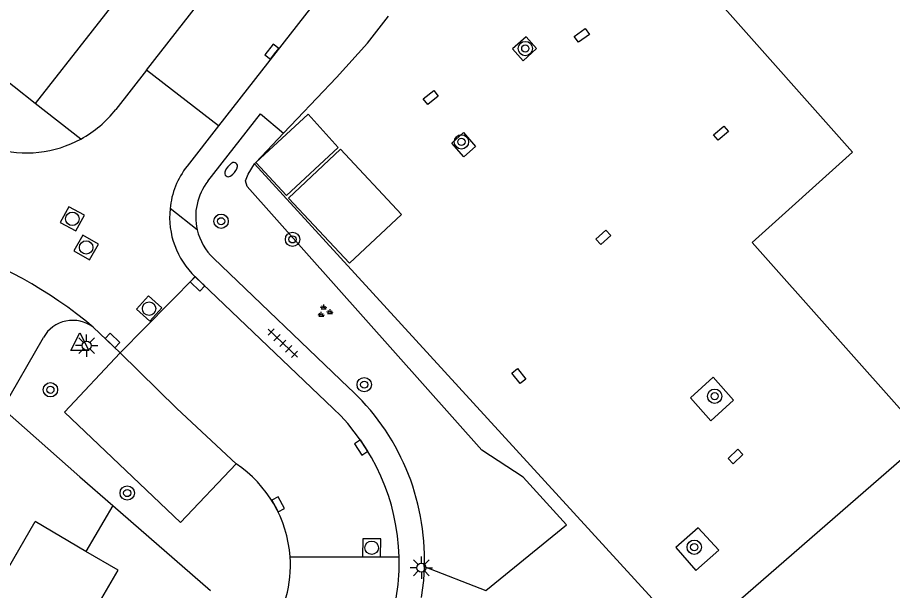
# Model space of a CAD drawing. Extents: x 131000 to 133013, y 393000 to 396501.
# Drawn here: x 131190.57 to 131239.34, y 395237.97 to 395269.93 of the extents above; entities that cross this region are included whole.
import ezdxf

# ---------------------------------------------------------------- set-up
doc = ezdxf.new("R2010")
doc.units = 0
for name, color, linetype in [('gg-afsc-erfafscheiding', 7, 'Continuous'), ('gg-afsc-hekwerk', 7, 'Continuous'), ('gg-afsc-muur', 7, 'Continuous'), ('gg-bbg-hoofdgebouw', 7, 'Continuous'), ('gg-bbg-luifel en loopbrug', 7, 'Continuous'), ('gg-bbg-overig bouwwerk', 7, 'Continuous'), ('gg-knt-verharding', 7, 'Continuous'), ('gg-knt-verharding nz', 7, 'Continuous'), ('gt-grn-groengrens', 7, 'Continuous'), ('gt-grn-weggrens', 7, 'Continuous'), ('gt-symb-boom', 7, 'Continuous'), ('gt-symb-brandkraan', 7, 'Continuous'), ('gt-symb-groenvak', 7, 'Continuous'), ('gt-symb-kolk', 7, 'Continuous'), ('gt-symb-kolk center center', 7, 'Continuous'), ('gt-symb-lichtmast', 7, 'Continuous'), ('gt-symb-rioolschacht', 7, 'Continuous'), ('gt-symb-tegel verharding', 7, 'Continuous'), ('gt-symb-waterafsluiter', 7, 'Continuous')]:
    doc.layers.add(name, color=color, linetype=linetype)

# ---------------------------------------------------------------- blocks, each defined once
blk = doc.blocks.new('gt0-KOLKCC')
at = {"layer": 'gt-symb-kolk center center'}
blk.add_lwpolyline([(-0.375, 0.2), (0.375, 0.2), (0.375, -0.2), (-0.375, -0.2)], close=True, dxfattribs=at)
blk = doc.blocks.new('gt0-BOOM')
at = {"layer": 'gt-symb-boom'}
for radius in [0.4, 0.2]:
    blk.add_circle((0, 0), radius, dxfattribs=at)
blk = doc.blocks.new('gt0-LMAST')
at = {"layer": 'gt-symb-lichtmast'}
for p, q in [((-0.005, 0.246), (-0.005, 0.621)), ((-0.182, 0.173), (-0.447, 0.438)), ((0.172, 0.173), (0.437, 0.438)), ((-0.255, -0.004), (-0.63, -0.004)), ((-0.182, -0.181), (-0.447, -0.446)), ((-0.005, -0.254), (-0.005, -0.629)), ((0.437, -0.446), (0.172, -0.181)), ((0.245, -0.004), (0.62, -0.004))]:
    blk.add_line(p, q, dxfattribs=at)
blk.add_circle((-0.005, -0.004), 0.25, dxfattribs=at)
blk = doc.blocks.new('gt0-RS')
at = {"layer": 'gt-symb-rioolschacht'}
blk.add_lwpolyline([(-0.5, -0.5), (0.5, -0.5), (0.5, 0.5), (-0.5, 0.5)], close=True, dxfattribs=at)
blk.add_circle((0, 0), 0.375, dxfattribs=at)
blk = doc.blocks.new('gt0-KOLK')
at = {"layer": 'gt-symb-kolk'}
blk.add_lwpolyline([(0, 0), (0.375, 0), (0.375, 0.4), (-0.375, 0.4), (-0.375, 0), (0, 0)], dxfattribs=at)
blk = doc.blocks.new('gt0-TEG1')
at = {"layer": 'gt-symb-tegel verharding'}
for p, q in [((-1.125, 0), (1.125, 0)), ((-0.9, -0.25), (-0.9, 0.25)), ((-0.45, -0.25), (-0.45, 0.25)), ((0, -0.25), (0, 0.25)), ((0.45, -0.25), (0.45, 0.25)), ((0.9, -0.25), (0.9, 0.25))]:
    blk.add_line(p, q, dxfattribs=at)
blk = doc.blocks.new('gt0-GRVAK')
at = {"layer": 'gt-symb-groenvak'}
for p, q in [((-0.11, 0.189), (-0.228, 0.24)), ((-0.182, 0.153), (0.088, 0.153)), ((-0.091, 0.211), (-0.156, 0.322)), ((-0.047, 0.214), (-0.047, 0.393)), ((-0.004, 0.211), (0.061, 0.322)), ((0.015, 0.189), (0.133, 0.24)), ((0.262, -0.052), (0.197, 0.059)), ((0.305, -0.049), (0.305, 0.13)), ((0.349, -0.052), (0.414, 0.059)), ((-0.245, -0.228), (-0.363, -0.177)), ((-0.318, -0.264), (-0.047, -0.264)), ((-0.226, -0.206), (-0.291, -0.095)), ((-0.183, -0.203), (-0.183, -0.024)), ((-0.139, -0.206), (-0.074, -0.095)), ((-0.12, -0.228), (-0.002, -0.177)), ((0.243, -0.074), (0.125, -0.023)), ((0.17, -0.11), (0.441, -0.11)), ((0.368, -0.074), (0.486, -0.023))]:
    blk.add_line(p, q, dxfattribs=at)
blk = doc.blocks.new('gt0-BR')
at = {"layer": 'gt-symb-brandkraan'}
for centre, radius, start, end in [((-0.244, 0), 0.206, 107.5669, 252.4331), ((0.599, -2.664), 3, 106.892, 107.5669), ((0, -0.691), 0.938, 73.108, 106.892), ((-0.599, -2.664), 3, 72.4331, 73.108), ((0.244, 0), 0.206, 287.567, 72.4331), ((0.599, 2.664), 3, 252.4331, 253.108), ((0, 0.691), 0.938, 253.108, 286.8921), ((-0.599, 2.664), 3, 286.8921, 287.567)]:
    blk.add_arc(centre, radius, start, end, dxfattribs=at)
blk = doc.blocks.new('gt0-WAFSL')
at = {"layer": 'gt-symb-waterafsluiter'}
for p, q in [((-0.5, -0.333), (0, 0.667)), ((0, 0.667), (0.5, -0.333)), ((0.5, -0.333), (-0.5, -0.333))]:
    blk.add_line(p, q, dxfattribs=at)

msp = doc.modelspace()

# ---------------------------------------------------------------- linework, layer by layer
at = {"layer": 'gg-afsc-erfafscheiding'}
msp.add_line((131194.042, 395244.32), (131195.882, 395242.717), dxfattribs=at)
at = {"layer": 'gg-afsc-hekwerk'}
for p, q in [((131205.406, 395263.482), (131206.154, 395264.271)), ((131205.406, 395263.482), (131203.849, 395261.839)), ((131203.849, 395261.839), (131203.785, 395261.772))]:
    msp.add_line(p, q, dxfattribs=at)
for points in [[(131206.154, 395264.271), (131208.348, 395266.586), (131210.084, 395268.503), (131211.243, 395269.998)], [(131240.414, 395245.777), (131228.166, 395235.105), (131203.785, 395261.772)]]:
    msp.add_lwpolyline(points, dxfattribs=at)
at = {"layer": 'gg-afsc-muur'}
msp.add_line((131189.833, 395248.046), (131194.042, 395244.32), dxfattribs=at)
at = {"layer": 'gg-bbg-hoofdgebouw'}
for p, q in [((131231.53, 395257.375), (131241.214, 395246.474)), ((131187.445, 395234.746), (131191.554, 395241.814)), ((131194.385, 395240.157), (131191.554, 395241.814))]:
    msp.add_line(p, q, dxfattribs=at)
for points in [[(131217.882, 395302.447), (131219.606, 395301.101), (131212.038, 395291.401), (131211.297, 395291.979), (131205.143, 395284.092), (131206.358, 395283.143), (131203.291, 395279.219), (131202.063, 395280.167), (131197.158, 395273.86), (131197.901, 395273.267), (131191.562, 395265.143)], [(131231.53, 395257.375), (131237.117, 395262.43), (131229.706, 395270.772), (131229.908, 395270.951), (131230.147, 395270.682), (131230.241, 395270.766), (131240.742, 395280.052), (131240.518, 395280.313), (131240.714, 395280.491), (131240.936, 395280.246), (131249.701, 395288.018), (131249.479, 395288.269), (131249.683, 395288.45), (131249.908, 395288.195), (131260.523, 395297.56), (131260.28, 395297.815)], [(131191.562, 395265.143), (131189.194, 395266.994), (131188.126, 395265.797), (131178.506, 395273.293), (131176.461, 395270.738)], [(131198.953, 395233.913), (131194.619, 395236.427), (131196.185, 395239.104), (131194.385, 395240.157)]]:
    msp.add_lwpolyline(points, dxfattribs=at)
at = {"layer": 'gg-bbg-luifel en loopbrug'}
for q in [(131194.385, 395240.157), (131201.329, 395237.973)]:
    msp.add_line((131195.882, 395242.717), q, dxfattribs=at)
at = {"layer": 'gg-bbg-overig bouwwerk'}
for points in [[(131203.849, 395261.839), (131206.766, 395264.542), (131208.453, 395262.678), (131205.558, 395260.007), (131203.849, 395261.839)], [(131205.673, 395259.86), (131209.076, 395256.225), (131211.977, 395258.949), (131208.566, 395262.587), (131205.673, 395259.86)]]:
    msp.add_lwpolyline(points, dxfattribs=at)
at = {"layer": 'gg-knt-verharding'}
for p, q in [((131230.452, 395300.682), (131201.774, 395263.886)), ((131197.756, 395266.991), (131196.049, 395264.805)), ((131201.774, 395263.886), (131197.756, 395266.991)), ((131201.774, 395263.886), (131200.019, 395261.634)), ((131201.491, 395256.508), (131209.017, 395249.298)), ((131200.475, 395255.474), (131208.171, 395248.13)), ((131196.297, 395251.224), (131194.786, 395252.662)), ((131189.742, 395248.099), (131192.014, 395252.09)), ((131205.765, 395239.86), (131211.842, 395239.852))]:
    msp.add_line(p, q, dxfattribs=at)
for points in [[(131197.756, 395266.991), (131226.383, 395303.644), (131227.3, 395304.764), (131228.268, 395305.841)], [(131218.161, 395268.193), (131218.749, 395267.519), (131219.495, 395268.2), (131218.918, 395268.853), (131218.161, 395268.193)], [(131201.181, 395260.798), (131204.115, 395264.556), (131205.406, 395263.482)], [(131215.45, 395262.159), (131214.777, 395262.93), (131215.426, 395263.515), (131216.099, 395262.728), (131215.45, 395262.159)], [(131202.754, 395245.042), (131199.665, 395241.762), (131193.184, 395247.913), (131196.297, 395251.224)], [(131230.472, 395248.593), (131229.214, 395247.44), (131228.086, 395248.719), (131229.343, 395249.876), (131230.472, 395248.593)], [(131228.379, 395239.095), (131229.663, 395240.22), (131228.518, 395241.466), (131227.271, 395240.366), (131228.379, 395239.095)], [(131213.245, 395239.307), (131213.195, 395238.531), (131213.067, 395237.583)]]:
    msp.add_lwpolyline(points, dxfattribs=at)
for centre, radius, start, end in [((131191.073, 395268.69), 6.313, 298.7224, 322.0169), ((131191.072, 395268.692), 6.315, 253.6939, 298.7222), ((131203.654, 395258.806), 4.606, 142.1138, 174.1746), ((131203.71, 395258.824), 3.208, 142.0165, 193.2574), ((131203.655, 395258.807), 4.606, 174.1921, 226.347), ((131203.711, 395258.827), 3.21, 193.306, 226.2462), ((131179.227, 395234.269), 24.091, 49.7727, 72.5566), ((131193.651, 395251.157), 1.884, 52.9823, 150.3363), ((131200.378, 395239.752), 12.874, 358.0186, 47.8557), ((131199.967, 395239.539), 11.879, 1.511, 46.3202), ((131198.978, 395239.382), 6.804, 4.0285, 56.289), ((131198.971, 395239.382), 6.811, 325.918, 4.0283), ((131199.922, 395239.547), 11.923, 341.6711, 1.4678)]:
    msp.add_arc(centre, radius, start, end, dxfattribs=at)
at = {"layer": 'gg-knt-verharding nz'}
msp.add_lwpolyline([(131196.297, 395251.224), (131199.458, 395248.128), (131202.754, 395245.042)], dxfattribs=at)
at = {"layer": 'gt-grn-groengrens'}
msp.add_lwpolyline([(131213.245, 395239.307), (131216.677, 395237.976), (131221.165, 395241.63), (131218.765, 395244.29), (131216.446, 395245.806), (131203.375, 395260.5), (131203.272, 395260.828), (131203.43, 395261.2), (131203.785, 395261.772)], dxfattribs=at)
at = {"layer": 'gt-grn-weggrens'}
for p, q in [((131194.107, 395263.154), (131191.562, 395265.143)), ((131200.587, 395258.088), (131199.072, 395259.273)), ((131200.475, 395255.474), (131196.297, 395251.224))]:
    msp.add_line(p, q, dxfattribs=at)

# ---------------------------------------------------------------- block references
at = {"layer": 'gt-symb-boom'}
for p in [(131218.875, 395268.201), (131215.315, 395262.997), (131201.919, 395258.568), (131205.9, 395257.558), (131192.405, 395249.17), (131209.897, 395249.456), (131229.43, 395248.809), (131196.688, 395243.411), (131228.291, 395240.39)]:
    msp.add_blockref('gt0-BOOM', p, dxfattribs=at)
at = {"layer": 'gt-symb-brandkraan', "rotation": 50.96448710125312}
msp.add_blockref('gt0-BR', (131202.478, 395261.448), dxfattribs=at)
at = {"layer": 'gt-symb-groenvak'}
msp.add_blockref('gt0-GRVAK', (131207.685, 395253.532), dxfattribs=at)
at = {"layer": 'gt-symb-kolk'}
for p, rotation in [((131204.905, 395267.903), 51.823462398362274), ((131200.741, 395255.22), 136.0534104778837), ((131195.728, 395251.772), -44.18964697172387), ((131209.892, 395246.064), 123.4200311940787), ((131204.927, 395242.682), -61.179164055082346)]:
    msp.add_blockref('gt0-KOLK', p, dxfattribs=dict(at, rotation=rotation))
at = {"layer": 'gt-symb-kolk center center'}
for p, rotation in [((131222.028, 395268.934), -144.60866647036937), ((131213.61, 395265.472), -141.42715049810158), ((131229.785, 395263.482), 40.20129241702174), ((131223.227, 395257.667), -138.00259135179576), ((131218.51, 395249.934), -51.754841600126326), ((131230.596, 395245.447), 43.75029526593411)]:
    msp.add_blockref('gt0-KOLKCC', p, dxfattribs=dict(at, rotation=rotation))
at = {"layer": 'gt-symb-lichtmast'}
for p in [(131194.43, 395251.635), (131213.087, 395239.247)]:
    msp.add_blockref('gt0-LMAST', p, dxfattribs=at)
at = {"layer": 'gt-symb-rioolschacht'}
for p, rotation in [((131193.625, 395258.703), 151.56337130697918), ((131194.397, 395257.106), 150.51109218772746), ((131197.905, 395253.695), 137.9190695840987), ((131210.313, 395240.36), 89.36977184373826)]:
    msp.add_blockref('gt0-RS', p, dxfattribs=dict(at, rotation=rotation))
at = {"layer": 'gt-symb-tegel verharding', "rotation": -43.865578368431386}
msp.add_blockref('gt0-TEG1', (131205.362, 395251.765), dxfattribs=at)
at = {"layer": 'gt-symb-waterafsluiter'}
msp.add_blockref('gt0-WAFSL', (131194.049, 395251.687), dxfattribs=at)

doc.saveas('drawing.dxf')
